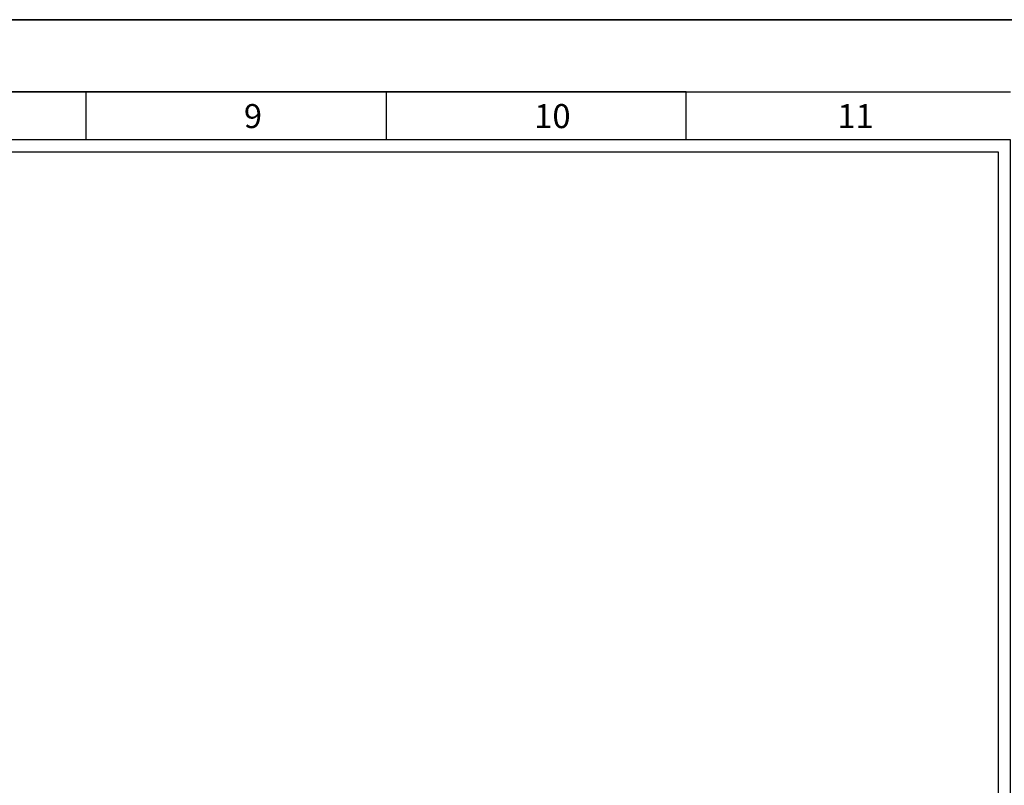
# Model space of a CAD drawing. Header units: millimetres. Extents: x -559 to 10735, y -2326 to 222.
# Tile 661 of 678: x 10091 to 10253, y -1283 to -1157. Entities that reach past the tile are written whole.
import ezdxf

# ---------------------------------------------------------------- set-up
doc = ezdxf.new("R2010")
doc.units = ezdxf.units.MM
doc.header["$LTSCALE"] = 4
doc.layers.add('Modelo', color=251, linetype='Continuous')

msp = doc.modelspace()

# ---------------------------------------------------------------- linework, layer by layer
at = {"layer": 'Modelo'}
for p, q in [((9686.37, -1157.17), (10273.63, -1157.17)), ((10200.47, -1169.03), (9706.14, -1169.03)), ((10002.74, -1169.03), (10101.6, -1169.03)), ((10101.6, -1176.94), (10101.6, -1169.03)), ((10101.6, -1169.03), (10200.47, -1169.03)), ((10151.04, -1169.03), (10151.04, -1176.94)), ((10200.47, -1176.94), (10200.47, -1169.03)), ((10200.47, -1169.03), (10253.86, -1169.03))]:
    msp.add_line(p, q, dxfattribs=at)
for points in [[(9686.37, -1572.4), (10273.63, -1572.4), (10273.63, -1157.17), (9686.37, -1157.17)], [(9706.14, -1552.63), (10253.86, -1552.63), (10253.86, -1176.94), (9706.14, -1176.94)], [(10251.88, -1550.65), (9708.12, -1550.65), (9708.12, -1178.92), (10251.88, -1178.92)]]:
    msp.add_lwpolyline(points, close=True, dxfattribs=at)

# ---------------------------------------------------------------- texts
at = {"layer": 'Modelo', "attachment_point": 1}
for s, insert, char_height in [('9', (10127.6, -1171.06), 3.95), ('10', (10175.43, -1171.06), 3.955), ('11', (10225.37, -1171.06), 3.955)]:
    msp.add_mtext_dynamic_manual_height_columns(s, width=54.2922, gutter_width=19.77, heights=[0], dxfattribs=dict(at, insert=insert, char_height=char_height))

doc.saveas('drawing.dxf')
